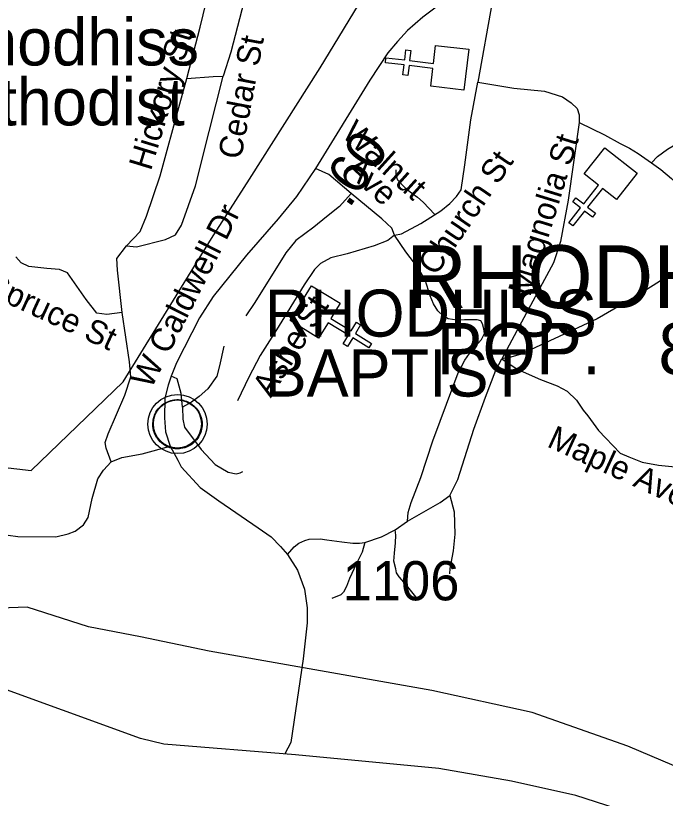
# Model space of a CAD drawing. Extents: x 1159738 to 1321356, y 736314 to 882035.
# Drawn here: x 1278168 to 1280239, y 744811 to 747305 of the extents above; entities that cross this region are included whole.
import ezdxf

# ---------------------------------------------------------------- set-up
doc = ezdxf.new("R2010")
doc.units = 0
for name, color, linetype in [('Exist Boundary Political City Limit New', 7, 'Continuous'), ('Exist Boundary Political CountyLine', 7, 'Continuous'), ('Exist Civil Demographics City Label', 7, 'Continuous'), ('Exist Civil Demographics Community CELL', 7, 'Continuous'), ('Exist Cultural Church CELL', 7, 'Continuous'), ('Exist Cultural Church Label', 7, 'Continuous'), ('Exist Hydrographic Lake Shore', 7, 'Continuous'), ('Exist Road Non-System Type 51', 7, 'Continuous'), ('Exist Road Non-System Type 51 Label', 7, 'Continuous'), ('Exist Road Secondary Mileage Hundredths English Label', 7, 'Continuous'), ('Exist Road Secondary Type 51 Attributed', 7, 'Continuous'), ('Exist Road Secondary Type 51 Label', 7, 'Continuous'), ('Exist Road Secondary Type 51 Number Label', 7, 'Continuous'), ('Exist Utilities Electrical Transmission Line', 7, 'Continuous'), ('Map Preparation Boundary City Limit Buffer Line', 7, 'Continuous')]:
    doc.layers.add(name, color=color, linetype=linetype)

msp = doc.modelspace()

# ---------------------------------------------------------------- linework, layer by layer
at = {"layer": 'Exist Boundary Political City Limit New'}
msp.add_lwpolyline([(1281829.1, 743948.5), (1281124.2, 744314.1), (1280299.6, 744702.9), (1280148.6, 744757.9), (1279953.8, 744819.9), (1279748.6, 744866), (1279517.3, 744906.7), (1279060.6, 744950.4), (1278640.4, 744984.3), (1278566.8, 745001.8), (1277807.9, 745277.2), (1277692.3, 745301.5), (1277562.5, 745310.1), (1277432.4, 745308.7)], dxfattribs=at)
at = {"layer": 'Exist Boundary Political CountyLine'}
msp.add_lwpolyline([(1283440.6, 743079), (1282031.2, 743843.7), (1281124.2, 744314.1), (1280299.6, 744702.9), (1280148.6, 744757.9), (1279953.8, 744819.9), (1279748.6, 744866), (1279517.3, 744906.7), (1279060.6, 744950.4), (1278640.4, 744984.3), (1278566.8, 745001.8), (1277807.9, 745277.2), (1277692.3, 745301.5), (1277562.5, 745310.1), (1277432.4, 745308.7), (1277076.9, 745243.8), (1276892, 745203.5)], dxfattribs=at)
at = {"layer": 'Exist Civil Demographics Community CELL'}
msp.add_lwpolyline([(1278606.7, 746016.5), (1278607.7, 746022), (1278609.5, 746028.6), (1278612.4, 746035.8), (1278615.3, 746041.5), (1278618.6, 746047.3), (1278622.4, 746052.4), (1278626.4, 746056.8), (1278631, 746061.4), (1278636.5, 746066), (1278641.9, 746069.6), (1278646.8, 746072.5), (1278651.9, 746074.9), (1278657.3, 746077.2), (1278662.9, 746079.1), (1278667.3, 746080.2), (1278672.1, 746080.9), (1278676.2, 746081.7), (1278682.6, 746081.9), (1278687, 746081.8), (1278692.7, 746081.6), (1278697.6, 746080.8), (1278702.5, 746079.8), (1278707.5, 746078.4), (1278712.7, 746076.5), (1278719.3, 746073.6), (1278725.6, 746070.1), (1278730.7, 746066.5), (1278735.8, 746062.5), (1278739.1, 746059.4), (1278743.3, 746055), (1278747.1, 746050.3), (1278750.2, 746045.7), (1278753.3, 746040.7), (1278755.8, 746035.5), (1278757.8, 746030.5), (1278759.4, 746025.5), (1278760.7, 746020.9), (1278761.8, 746014.9), (1278762.4, 746010.2), (1278762.7, 746004.2), (1278762.5, 745998.4), (1278761.9, 745992.7), (1278761, 745987.2), (1278759.3, 745981.1), (1278757.4, 745975.2), (1278755.1, 745970.2), (1278752, 745964.2), (1278748.7, 745958.8), (1278745.3, 745954.2), (1278741, 745949.4), (1278735.7, 745944.4), (1278730.7, 745940.3), (1278725.7, 745936.9), (1278721.4, 745934.4), (1278714.6, 745931.1), (1278707.4, 745928.4), (1278701.5, 745927), (1278694.9, 745925.7), (1278690.4, 745925.2), (1278685.9, 745924.9), (1278680.4, 745924.9), (1278676.1, 745925.3), (1278670.5, 745926.1), (1278664.5, 745927.4), (1278659.9, 745928.7), (1278654.8, 745930.6), (1278650.2, 745932.5), (1278646.3, 745934.8), (1278639.5, 745938.9), (1278633.9, 745943.1), (1278629, 745947.6), (1278624.5, 745952.5), (1278621.3, 745956.4), (1278618.4, 745960.6), (1278614.3, 745967.7), (1278612.5, 745971.3), (1278610.8, 745975.3), (1278608.2, 745983.5), (1278606.7, 745990.5), (1278606, 745995.7), (1278605.7, 746002), (1278605.6, 746006.7), (1278606.2, 746013.2)], close=True, dxfattribs=at)
for centre, radius in [((1278684.3, 746004), 94.3), ((1278684, 746004.3), 76.7)]:
    msp.add_circle(centre, radius, dxfattribs=at)
at = {"layer": 'Exist Cultural Church CELL'}
for points in [[(1279491.4, 747081.1), (1279498, 747137.6), (1279422.4, 747146.6), (1279418.6, 747114.8), (1279402.8, 747116.7), (1279406.5, 747148.5), (1279346.8, 747155.6), (1279348.7, 747171.5), (1279408.4, 747164.4), (1279412.2, 747196.2), (1279428, 747194.3), (1279424.3, 747162.5), (1279499.9, 747153.5), (1279506.8, 747210.8), (1279612.5, 747198.2), (1279597.1, 747068.5)], [(1280083.6, 746720), (1280038.8, 746755.1), (1279991.7, 746695.4), (1280016.8, 746675.6), (1280006.9, 746663), (1279981.8, 746682.8), (1279944.5, 746635.6), (1279931.9, 746645.5), (1279969.2, 746692.8), (1279944.1, 746712.6), (1279954, 746725.1), (1279979.1, 746705.3), (1280026.3, 746765.1), (1279981.1, 746800.9), (1280047, 746884.4), (1280149.5, 746803.5)], [(1279202.4, 746389.3), (1279172.7, 746340.7), (1279237.7, 746300.9), (1279254.4, 746328.2), (1279268, 746319.8), (1279251.3, 746292.5), (1279302.5, 746261.1), (1279294.2, 746247.4), (1279242.9, 746278.9), (1279226.2, 746251.6), (1279212.6, 746259.9), (1279229.3, 746287.2), (1279164.4, 746327), (1279134.1, 746277.9), (1279043.4, 746333.5), (1279111.6, 746444.9)]]:
    msp.add_lwpolyline(points, close=True, dxfattribs=at)
at = {"layer": 'Exist Hydrographic Lake Shore'}
for points in [[(1279067.7, 745230.3), (1278785, 745280.5), (1278566.1, 745326.4), (1278400.1, 745357.6), (1278204.7, 745420.1), (1278119.3, 745416.8), (1278069.1, 745411.8), (1277987.1, 745450.3), (1277378.1, 745574.5), (1277027.6, 745659.1), (1276925.2, 745210.7)], [(1281562.9, 744334.6), (1281505.3, 744431.1), (1281313, 744469.6), (1281042.9, 744574.7), (1280738, 744715.5), (1280119.3, 744977.9), (1279814.8, 745085.1), (1279495.2, 745155.4), (1279067.7, 745230.3)]]:
    msp.add_lwpolyline(points, dxfattribs=at)
at = {"layer": 'Exist Road Non-System Type 51'}
for points in [[(1278714.4, 747104.9), (1278756.5, 747268.3), (1278803.1, 747462), (1278819.2, 747530.3), (1278839.3, 747561), (1278865, 747588), (1278896, 747604.2), (1278923, 747610.9), (1278974.2, 747613.6)], [(1278974.2, 747613.6), (1278947.2, 747554.2), (1278916.7, 747430.9), (1278854.2, 747188.8), (1278830.1, 747113)], [(1279695.4, 747489.7), (1279702.7, 747440.7), (1279698.6, 747404.2), (1279687.1, 747348.4), (1279641.2, 747093.3)], [(1278521.4, 746572.3), (1278553.7, 746569.2), (1278645.5, 746592.6), (1278678.3, 746607.2), (1278697.5, 746637.5), (1278741.4, 746763.1), (1278785.6, 746935.9), (1278830.1, 747113)], [(1278521.4, 746572.3), (1278564.9, 746617.2), (1278585.6, 746666.3), (1278628.8, 746795.1), (1278691.8, 747024.4), (1278714.4, 747104.9)], [(1278714.4, 747104.9), (1278797.8, 747111.6), (1278830.1, 747113)], [(1279375.5, 746605.5), (1279398.5, 746610.5), (1279459.9, 746642.8), (1279523.5, 746683.5), (1279552.7, 746706.5), (1279573.5, 746729.4), (1279588.1, 746750.3), (1279600.6, 746830.6), (1279619.4, 746973.5), (1279641.2, 747093.3)], [(1279641.2, 747093.3), (1279755.9, 747073.9), (1279854.4, 747064.5), (1279911, 747046.9), (1279939.4, 747028.1), (1279958.2, 747009.2), (1279965, 746988.9), (1279965, 746964.6)], [(1280195.3, 746836.7), (1280214.1, 746856.5), (1280246.5, 746879.5), (1280381, 746959.4), (1280439.9, 746992.5)], [(1279965, 746964.6), (1279929.9, 746717.6), (1279905.6, 746585.3), (1279882.7, 746517.8), (1279773.5, 746314.5), (1279718.2, 746211.9)], [(1279965, 746964.6), (1280045.8, 746925.2), (1280095.3, 746898.2), (1280124.9, 746883.1), (1280152.6, 746866.6), (1280195.3, 746836.7)], [(1280195.3, 746836.7), (1280225.1, 746815.5), (1280258.5, 746786.8), (1280298.8, 746747.3), (1280340.2, 746712.4), (1280370.7, 746681.3), (1280408, 746646.5), (1280450.4, 746609)], [(1279237.7, 746738.7), (1279166.5, 746799.1), (1279123.9, 746818.2)], [(1279379.8, 746813.9), (1279379.8, 746796.3), (1279385.4, 746781.9), (1279408.6, 746757.9), (1279431, 746739.5), (1279449.3, 746726.7), (1279467.7, 746710.7), (1279504.6, 746671.4)], [(1279237.7, 746738.7), (1279200.9, 746697.5), (1279159.3, 746663.9), (1279118.6, 746631.9), (1279061.2, 746589.2), (1279029.9, 746549.6), (1278930.8, 746391.3), (1278902, 746348.9)], [(1279375.5, 746605.5), (1279367.8, 746628.7), (1279335.1, 746657.5), (1279237.7, 746738.7)], [(1279375.5, 746605.5), (1279354.2, 746588.6), (1279311, 746572.4), (1279224.7, 746546.8), (1279173.4, 746533.3), (1279139.7, 746515.7), (1279120.8, 746496.8)], [(1279417.5, 745694.5), (1279419.3, 745722.4), (1279428.7, 745753.7), (1279460, 745834), (1279498.6, 745950.8), (1279565.2, 746129.6), (1279578.7, 746167.4), (1279600.6, 746208.1), (1279622.5, 746239.4), (1279653.6, 746273.3), (1279663, 746292.1), (1279660.9, 746307.7), (1279656.7, 746323.4), (1279651.5, 746332.8), (1279640, 746335.9), (1279619.2, 746335.9), (1279599.4, 746335.9), (1279574.4, 746334.9), (1279547.1, 746339.5), (1279531.6, 746348.4), (1279513.8, 746364.7), (1279500, 746386.7), (1279489.9, 746413.1), (1279473.3, 746463.6), (1279450.1, 746503.2), (1279412.6, 746552.8), (1279375.5, 746605.5)], [(1278507.9, 746359.7), (1278493.1, 746494), (1278490.4, 746531.8), (1278521.4, 746572.3)], [(1278507.9, 746359.7), (1278459.4, 746353.6), (1278427, 746357.7), (1278393.3, 746400.9), (1278333.9, 746485.9), (1278308.3, 746496.7), (1278267.8, 746499.4), (1278209.8, 746506.2), (1278185.5, 746518.3), (1278169.4, 746537.2)], [(1280340.2, 746534.1), (1280148.2, 746412.1), (1280021.6, 746339.2), (1279780.1, 746227.2), (1279746.4, 746216.9), (1279718.2, 746211.9)], [(1279120.8, 746496.8), (1279088.2, 746448.1), (1279000.1, 746303.9), (1278947.9, 746222.5), (1278911.8, 746153.4), (1278875, 746077.8)], [(1278472.9, 745883.6), (1278456.8, 745926.8), (1278454.1, 745945.7), (1278463.5, 745972.7), (1278516.1, 746095.6), (1278535, 746155), (1278530.9, 746201.8), (1278507.9, 746359.7)], [(1278831.6, 746252.7), (1278817.7, 746189.5), (1278809.7, 746156.9), (1278781.4, 746116.4), (1278753.6, 746091.8), (1278729.2, 746073.5), (1278700.7, 746057.7)], [(1279552.3, 745775.8), (1279578, 745827.1), (1279628.8, 745987.3), (1279665.9, 746089.8), (1279699.2, 746175.4), (1279718.2, 746211.9)], [(1279718.2, 746211.9), (1279766.6, 746178.6), (1279841.9, 746146.4), (1279894.8, 746126), (1279926.1, 746108.7), (1279955.7, 746080.4), (1279977.4, 746048.4), (1279992.6, 746029.8), (1280026.2, 745983.7), (1280095.8, 745911.6), (1280123.5, 745899.1), (1280165.2, 745882.2), (1280217.1, 745873.2), (1280271, 745868.1), (1280311.1, 745871.3), (1280332.4, 745879.4), (1280380.8, 745899), (1280431.9, 745918.7), (1280467.3, 745938.4), (1280519.7, 745969.8), (1280559, 746009.1), (1280598.3, 746051.1), (1280609.7, 746082.6)], [(1278700.7, 746057.7), (1278696.1, 746101.1), (1278682.8, 746148.5), (1278663.6, 746156.8)], [(1278700.7, 746057.7), (1278701.1, 746019.2), (1278706.6, 745994.4), (1278759.5, 745923.3), (1278804.2, 745875), (1278845.5, 745850.6), (1278870.9, 745845.7), (1278884.5, 745848.8), (1278892.2, 745853.1)], [(1278472.9, 745883.6), (1278506.7, 745897.1), (1278571.4, 745909.3), (1278661, 745933.4)], [(1277734.5, 745729.7), (1277830.1, 745706.9), (1278051.3, 745662.3), (1278175.4, 745646.1), (1278296.8, 745644.8), (1278335.9, 745654.2), (1278358.4, 745663.1), (1278384.5, 745682.4), (1278399.2, 745706.2), (1278411.7, 745766.9), (1278429.8, 745829.8), (1278448.7, 745856.6), (1278472.9, 745883.6)], [(1279417.5, 745694.5), (1279454.8, 745716.2), (1279521.5, 745753.7), (1279552.3, 745775.8)], [(1279552.3, 745775.8), (1279565.8, 745724.5), (1279568.5, 745653), (1279563.1, 745600.3), (1279552.3, 745543.6), (1279551.5, 745527)], [(1279280.9, 745626.7), (1279334.1, 745644.5), (1279377.8, 745667.4), (1279417.5, 745694.5)], [(1279448.4, 745448.3), (1279414.5, 745491.1), (1279391.2, 745516.9), (1279382.4, 745529.4), (1279379.9, 745542.7), (1279373.6, 745567.2), (1279375.5, 745592.3), (1279379.3, 745625.1), (1279379.9, 745650.2), (1279377.8, 745667.4)], [(1279035.2, 745588.5), (1279055.8, 745613.2), (1279071.4, 745624.6), (1279090.2, 745633), (1279103.8, 745637.2), (1279139.2, 745638.2), (1279160, 745635.1), (1279208, 745628.8), (1279243.4, 745624.6), (1279264.3, 745624.6), (1279280.9, 745626.7)], [(1279280.9, 745626.7), (1279272.6, 745595.4), (1279253.8, 745557.9), (1279233, 745512), (1279222.6, 745485.9), (1279213.2, 745468.2), (1279204.8, 745459.8), (1279175.7, 745448.4)]]:
    msp.add_lwpolyline(points, dxfattribs=at)
at = {"layer": 'Exist Road Secondary Type 51 Attributed'}
msp.add_lwpolyline([(1279522, 747342.6), (1279466.5, 747300.4), (1279417.8, 747258.6), (1279385.1, 747222.7), (1279354.3, 747186.6), (1279297.2, 747100.1), (1279123.9, 746818.2), (1279063.1, 746728.9), (1279004.8, 746657.8), (1278904.5, 746541.9), (1278797.7, 746410.5), (1278754.2, 746342.7), (1278681.2, 746199.5), (1278663.6, 746156.8), (1278654.3, 746128.3), (1278643.4, 746086.5), (1278642.4, 746023.4), (1278646.3, 745979.3), (1278661, 745933.4), (1278684.8, 745888.8), (1278695.8, 745867.5), (1278756.2, 745802.1), (1278816.3, 745759), (1278941.4, 745673.5), (1278982.3, 745644.4), (1279012.4, 745614), (1279035.2, 745588.5), (1279066.5, 745538.4), (1279089.4, 745477.9), (1279097.8, 745418.5), (1279097.8, 745370.5), (1279085.2, 745255.8), (1279045.9, 744989.4), (1279025.9, 744953.2)], dxfattribs=at)
at = {"layer": 'Exist Utilities Electrical Transmission Line'}
msp.add_lwpolyline([(1277488.9, 746268), (1277510.8, 746044.2), (1277524.3, 745922.4), (1277778.7, 745881.5), (1278034, 745877.4), (1278218, 745855.6), (1278510.6, 746138.3), (1278793.1, 746595.3), (1278914, 746784.1), (1279138.5, 747139.5), (1279291.4, 747390.2), (1279328.1, 747465.8), (1279741.3, 747459.9), (1279868, 747451.2), (1280008.9, 747642.4), (1280131, 747812), (1280205.4, 747908.3), (1280287.1, 748016.8), (1280460.6, 748220), (1280620.2, 748437.3), (1280760, 748610.9), (1280881.1, 748758.7), (1281060.7, 748950.1), (1281223.6, 749142.3)], dxfattribs=at)
at = {"layer": 'Map Preparation Boundary City Limit Buffer Line'}
msp.add_lwpolyline([(1281829.1, 743948.5), (1281124.2, 744314.1), (1280299.6, 744702.9), (1280148.6, 744757.9), (1279953.8, 744819.9), (1279748.6, 744866), (1279517.3, 744906.7), (1279060.6, 744950.4), (1278640.4, 744984.3), (1278566.8, 745001.8), (1277807.9, 745277.2), (1277692.3, 745301.5), (1277562.5, 745310.1), (1277432.4, 745308.7)], dxfattribs=at)

# ---------------------------------------------------------------- texts
at = {"layer": 'Exist Civil Demographics City Label'}
for s, height, p in [('RHODHISS', 200, (1279413.4, 746373.6)), ('POP.   897', 164.04, (1279510.1, 746162.2))]:
    msp.add_text(s, height=height, dxfattribs=at).set_placement(p)
at = {"layer": 'Exist Cultural Church Label'}
for s, p in [('Rhodhiss', (1277916.7, 747146.8)), ('Methodist', (1277837.9, 746955.8)), ('RHODHISS ', (1278962.3, 746282.6)), ('BAPTIST ', (1278962.3, 746091.6))]:
    msp.add_text(s, height=150, dxfattribs=at).set_placement(p)
at = {"layer": 'Exist Road Non-System Type 51 Label'}
for s, rotation, p in [('Hickory St', 73.0515, (1278599.3, 746808.7)), ('Cedar St', 79.3257, (1278886.7, 746844.7)), ('Walnut ', 317.8638, (1279204.1, 746922.9)), ('Magnolia St', 72.8516, (1279808.2, 746407.1)), ('Church St', 55.8087, (1279507.5, 746473.1)), ('Ave', 317.8638, (1279214, 746810.9)), ('Spruce St', 335.2619, (1278067.6, 746421.4)), ('Ashe St', 57.8191, (1278981.6, 746085.1)), ('Maple Ave', 335.38, (1279858.6, 745933.5))]:
    msp.add_text(s, height=75, rotation=rotation, dxfattribs=at).set_placement(p)
at = {"layer": 'Exist Road Secondary Mileage Hundredths English Label'}
msp.add_text('.60', height=125, rotation=55.7677, dxfattribs=at).set_placement((1279231.1, 746689))
at = {"layer": 'Exist Road Secondary Type 51 Label'}
msp.add_text('W Caldwell Dr', height=75, rotation=63.1585, dxfattribs=at).set_placement((1278600, 746113.2))
at = {"layer": 'Exist Road Secondary Type 51 Number Label'}
msp.add_text('1106', height=125, dxfattribs=at).set_placement((1279210.9, 745442.2))

doc.saveas('drawing.dxf')
